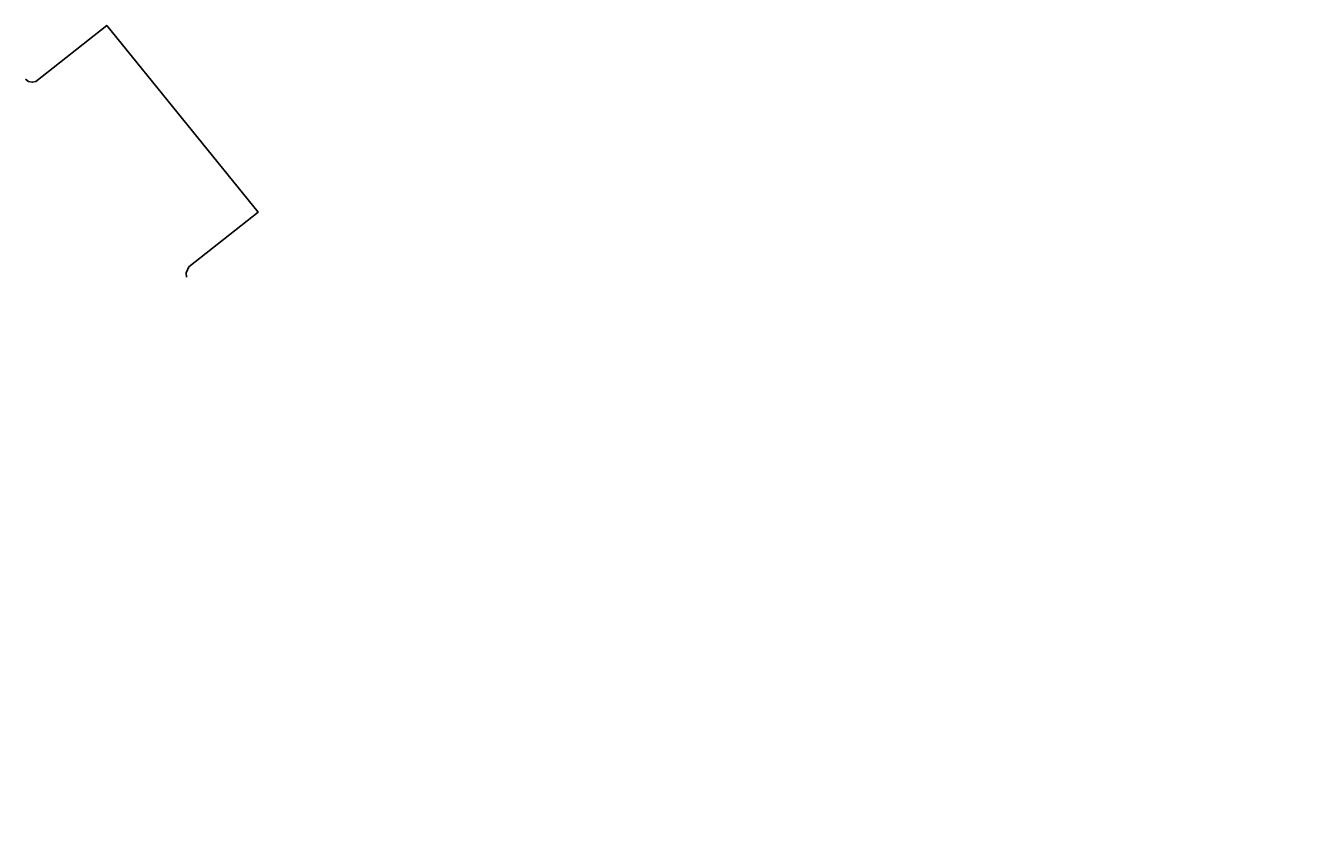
# Model space of a CAD drawing. Header units: metres. Extents: x 92403 to 95147, y 464428 to 465602.
# Tile 481 of 568: x 93232 to 93298, y 465277 to 465319. Entities that reach past the tile are written whole.
import ezdxf
from ezdxf.enums import TextEntityAlignment as Align

# ---------------------------------------------------------------- set-up
doc = ezdxf.new("R2010")
doc.units = ezdxf.units.M
doc.layers.get('0').update_dxf_attribs({"linetype": 'CONTINUOUS'})
doc.layers.add('N-OI-RI-HWA_STROOMRICHTING-S', color=7, linetype='CONTINUOUS', lineweight=25, true_color=0x007bff)
doc.layers.add('V_WEGGRENS_0', color=7, linetype='CONTINUOUS')
doc.styles.add('NLCS-ISO', font='NLCS-ISO.ttf')

# ---------------------------------------------------------------- blocks, each defined once
blk = doc.blocks.new('*U279')
at = {"ltscale": 0.1}
blk.add_hatch(color=256, dxfattribs=at).paths.add_polyline_path([(-2.5, 0), (2.5, -0.83), (2.5, 0.83)])
at = {"ltscale": 0.1, "flags": 128}
blk.add_lwpolyline([(-2.5, 0), (2.5, -0.83), (2.5, 0.83)], close=True, dxfattribs=at)
at = {"ltscale": 0.1, "style": 'NLCS-ISO'}
for tag, p in [('BOBL', (-145.86, 0)), ('MAT', (-0.5, 0.5))]:
    blk.add_attdef(tag, text='', height=1.8, dxfattribs=at).set_placement(p, align=Align.BOTTOM_RIGHT)
for tag, p in [('DIA', (0.5, 0.5)), ('BOBR', (145.15, 0))]:
    blk.add_attdef(tag, text='', height=1.8, dxfattribs=at).set_placement(p, align=Align.BOTTOM_LEFT)
blk.add_attdef('JVA', text='', height=1.8, dxfattribs=at).set_placement((0, -1), align=Align.TOP_CENTER)
at = {"ltscale": 0.1, "style": 'NLCS-ISO', "flags": 1}
blk.add_attdef('PUTNR-L', text='', height=1.8, dxfattribs=at).set_placement((-0.82, -5.89), align=Align.BOTTOM_RIGHT)
blk.add_attdef('PUTNR-L', text='', height=1.8, dxfattribs=at).set_placement((1.95, -5.77), align=Align.BOTTOM_LEFT)

msp = doc.modelspace()

# ---------------------------------------------------------------- linework, layer by layer
at = {"layer": 'V_WEGGRENS_0'}
msp.add_lwpolyline([(93232.36, 465316.41), (93232.517, 465316.29), (93232.709, 465316.244), (93232.904, 465316.28), (93236.547, 465319.168), (93244.324, 465309.56), (93240.764, 465306.748), (93240.627, 465306.44), (93240.647, 465306.214)], dxfattribs=at)

# ---------------------------------------------------------------- block references
at = {"layer": 'N-OI-RI-HWA_STROOMRICHTING-S', "xscale": 0.2, "yscale": 0.2, "zscale": 0.2, "rotation": 35.21701894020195}
msp.add_blockref('*U279', (93321.683096, 465270.574146), dxfattribs=at).add_auto_attribs({'MAT': 'PVC', 'DIA': '%%C400', 'BOBL': '-1,50', 'BOBR': '-1,44'})

doc.saveas('drawing.dxf')
